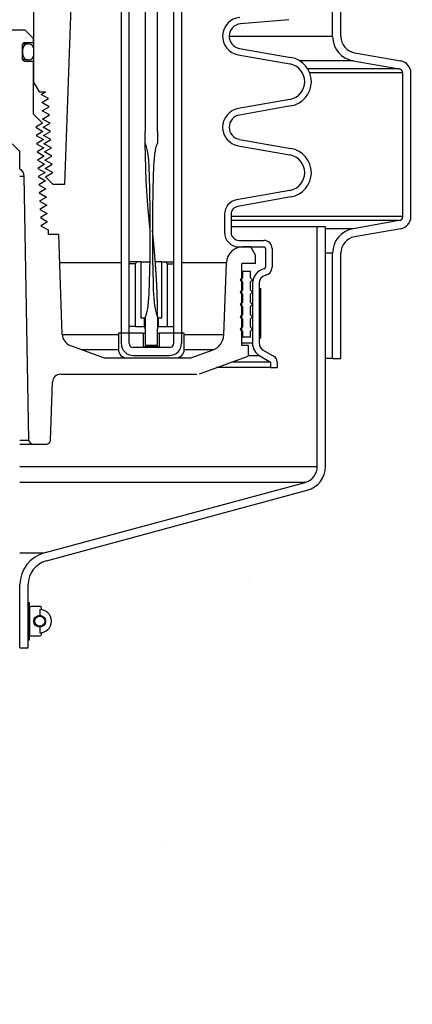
# Model space of a CAD drawing. Extents: x -285 to 5863, y 308 to 3178.
# Tile 304 of 622: x 1638 to 1644, y 955 to 970. Entities that reach past the tile are written whole.
import ezdxf

# ---------------------------------------------------------------- set-up
doc = ezdxf.new("R2010")
doc.units = 0
doc.header["$MEASUREMENT"] = 0
doc.header["$PDSIZE"] = 1
doc.layers.get('DEFPOINTS').update_dxf_attribs({"linetype": 'CONTINUOUS'})
for name, color, linetype in [('DIM', 3, 'CONTINUOUS'), ('PEAGRAVEL-HATCH', 3, 'CONTINUOUS'), ('SPILL-BUCKET', 1, 'CONTINUOUS')]:
    doc.layers.add(name, color=color, linetype=linetype)
doc.styles.add('SIMPLEX', font='simplex')
doc.dimstyles.new('DIM64', dxfattribs={"dimscale": 64, "dimtxt": 0.09375, "dimasz": 0.09375, "dimexe": 0.0625, "dimexo": 0.0625, "dimgap": 0.046875, "dimtad": 1, "dimdec": 4, "dimzin": 3, "dimdsep": 46, "dimlunit": 4, "dimtxsty": 'SIMPLEX', "dimcen": 0, "dimclrd": 256, "dimclre": 256, "dimclrt": 256, "dimadec": 0, "dimazin": 0, "dimtfac": 1, "dimtdec": 4, "dimtmove": 0, "dimatfit": 3, "dimfxl": 1, "dimfrac": 2, "dimtolj": 1, "dimtzin": 0, "dimarcsym": 0})

# ---------------------------------------------------------------- blocks, each defined once
blk = doc.blocks.new('*D13')
at = {"layer": 'DEFPOINTS', "color": 0, "transparency": 16777216}
for p in [(1368.547, 978.296), (2031.773, 978.015), (1368.547, 700.523)]:
    blk.add_point(p, dxfattribs=at)
at = {"layer": 'DIM', "lineweight": -2, "transparency": 16777216}
for p, q in [((1368.547, 974.296), (1368.547, 696.523)), ((2031.773, 974.015), (2031.773, 696.523)), ((2025.773, 700.523), (1374.547, 700.523))]:
    blk.add_line(p, q, dxfattribs=at)
at = {"layer": 'DIM', "transparency": 16777216}
for points in [[(1374.547, 701.523), (1374.547, 699.523), (1368.547, 700.523)], [(2025.773, 701.523), (2025.773, 699.523), (2031.773, 700.523)]]:
    blk.add_solid(points, dxfattribs=at)
at = {"layer": 'DIM', "transparency": 16777216, "insert": (1700.16, 708.095), "char_height": 6, "attachment_point": 5, "style": 'SIMPLEX'}
blk.add_mtext('\\A1;55\'-3 1/4" (F.V. TANK SLAB)', dxfattribs=at)

msp = doc.modelspace()

# ---------------------------------------------------------------- hatches: boundary and pattern name
at = {"layer": 'PEAGRAVEL-HATCH'}
h = msp.add_hatch(dxfattribs=at)
h.set_pattern_fill('AR-SAND', color=256, scale=7.5, style=0)
h.set_pattern_definition([(37.5, (626.813, 31.247), (-0.47245, 14.45118), [0, -11.4, 0, -12.75, 0, -12.1875]), (7.5, (626.813, 31.247), (13.27333, 21.1661), [0, -6.15, 0, -10.275, 0, -3.9375]), (327.5, (617.588, 31.247), (23.35606, 0.04244), [0, -3.75, 0, -13.5, 0, -17.625]), (317.5, (617.588, 31.247), (22.54595, 6.58257), [0, -1.875, 0, -8.85, 0, -10.125])])
h.paths.add_polyline_path([(1702.93752, 968.36731), (1701.6804, 969.62443), (1703.21532, 971.25629), (1703.21532, 973.7036), (1701.35482, 973.7036), (1701.35343, 978.29596), (1643.91489, 978.29596), (1643.91489, 967.14591), (1642.90804, 966.95192), (1642.84093, 965.18198), (1642.6125, 965.18198), (1642.58773, 963.3542), (1638.1759, 961.99078), (1638.09573, 960.77814), (1637.86757, 960.77817), (1637.86475, 935.26576), (1700.21532, 935.26576), (1703.21532, 938.26576)])
h.paths.add_polyline_path([(1708.40164, 930.05404), (1708.40164, 935.93084), (1706.45561, 937.39111), (1705.71569, 939.70884), (1705.71569, 973.7036), (1704.21532, 973.7036), (1704.21532, 938.26576), (1703.04375, 935.43733), (1700.21532, 934.26576), (1637.86828, 934.26576), (1637.86828, 923.08613), (1638.55765, 923.08613), (1638.19641, 917.24243), (1638.89275, 915.87407), (1640.36828, 915.52328), (1641.36828, 917.52328), (1646.02434, 918.21114), (1647.36828, 915.52328), (1656.86828, 915.52328), (1657.86828, 917.52328), (1662.86828, 917.52328), (1663.86828, 915.52328), (1673.36828, 915.52328), (1674.36828, 917.52328), (1679.36828, 917.52328), (1680.36828, 915.52328), (1699.11828, 915.52328), (1700.11828, 917.52328), (1701.08023, 917.52328), (1701.08023, 923.05328), (1702.83758, 927.29592), (1707.50244, 929.05404)])

# ---------------------------------------------------------------- linework, layer by layer
at = {"layer": 'SPILL-BUCKET', "color": 8, "linetype": 'Continuous'}
for p, q in [((1639.87578, 976.07991), (1639.87517, 967.83555)), ((1640.06315, 967.83555), (1640.06315, 976.07991)), ((1639.87457, 967.72777), (1639.87498, 967.77492)), ((1639.87498, 967.77492), (1639.87512, 967.80524)), ((1639.87512, 967.80524), (1639.87517, 967.83555)), ((1640.06251, 967.83555), (1640.06315, 967.83555)), ((1640.06251, 967.83555), (1640.06252, 967.82726)), ((1640.06252, 967.82726), (1640.06254, 967.81898)), ((1640.06254, 967.81898), (1640.06261, 967.80241)), ((1640.06261, 967.80241), (1640.06273, 967.78584)), ((1640.06273, 967.78584), (1640.06286, 967.76927)), ((1640.06286, 967.76927), (1640.06301, 967.7527)), ((1640.06301, 967.7527), (1640.06312, 967.73613)), ((1639.87347, 967.65705), (1639.87369, 967.66883)), ((1639.89564, 967.60227), (1639.87347, 967.65705)), ((1639.89012, 967.08606), (1639.87364, 967.65662)), ((1639.87369, 967.66883), (1639.8739, 967.68062)), ((1639.8739, 967.68062), (1639.87457, 967.72777)), ((1639.9098, 967.54491), (1639.89564, 967.60227)), ((1640.0397, 967.60769), (1640.03415, 967.58609)), ((1640.04645, 967.62896), (1640.0397, 967.60769)), ((1640.05058, 967.63932), (1640.04645, 967.62896)), ((1640.05503, 967.64957), (1640.05058, 967.63932)), ((1640.05704, 967.65478), (1640.05503, 967.64957)), ((1640.05909, 967.65998), (1640.05704, 967.65478)), ((1640.06088, 967.66193), (1640.05909, 967.65998)), ((1640.06294, 967.66368), (1640.06088, 967.66193)), ((1640.06394, 967.66618), (1640.06294, 967.66368)), ((1640.06312, 967.73613), (1640.06326, 967.71956)), ((1640.06326, 967.71956), (1640.06423, 967.69425)), ((1640.06418, 967.66896), (1640.06394, 967.66618)), ((1640.06423, 967.69425), (1640.06418, 967.66896)), ((1639.91921, 967.48659), (1639.9098, 967.54491)), ((1639.92902, 967.39892), (1639.91921, 967.48659)), ((1640.01869, 967.49855), (1640.00939, 967.41003)), ((1640.0253, 967.54253), (1640.01869, 967.49855)), ((1640.03415, 967.58609), (1640.0253, 967.54253)), ((1639.93537, 967.31085), (1639.92902, 967.39892)), ((1639.94292, 967.13425), (1639.93537, 967.31085)), ((1640.00332, 967.32118), (1639.99525, 967.14332)), ((1640.00939, 967.41003), (1640.00332, 967.32118)), ((1639.99525, 967.14332), (1639.99047, 966.96531)), ((1639.91683, 966.71132), (1639.89012, 967.08606)), ((1639.94659, 966.95748), (1639.94292, 967.13425)), ((1639.95065, 966.6039), (1639.94659, 966.95748)), ((1639.99047, 966.96531), (1639.9866, 966.60918)), ((1639.95136, 966.33658), (1639.91683, 966.71132)), ((1639.95115, 966.25031), (1639.95065, 966.6039)), ((1639.9866, 966.60918), (1639.98613, 966.25301)), ((1639.94995, 965.8967), (1639.95115, 966.25031)), ((1639.95143, 966.33588), (1639.95136, 966.33658)), ((1639.98613, 966.25301), (1639.98773, 965.89685)), ((1639.98635, 966.3382), (1639.98634, 966.33822)), ((1639.98635, 966.33811), (1639.98635, 966.3382)), ((1639.98636, 966.33798), (1639.98635, 966.33811)), ((1639.98636, 966.33779), (1639.98636, 966.33798)), ((1639.98638, 966.33754), (1639.98636, 966.33779)), ((1639.98639, 966.33732), (1639.98638, 966.33754)), ((1639.9864, 966.33706), (1639.98639, 966.33732)), ((1639.98641, 966.33676), (1639.9864, 966.33706)), ((1639.98643, 966.33644), (1639.98641, 966.33676)), ((1639.98645, 966.33609), (1639.98643, 966.33644)), ((1639.98647, 966.33569), (1639.98645, 966.33609)), ((1639.98649, 966.33531), (1639.98647, 966.33569)), ((1639.98651, 966.33487), (1639.98649, 966.33531)), ((1639.98654, 966.33438), (1639.98651, 966.33487)), ((1639.98657, 966.33383), (1639.98654, 966.33438)), ((1639.98659, 966.33354), (1639.98657, 966.33383)), ((1639.98661, 966.33324), (1639.98659, 966.33354)), ((1639.98663, 966.33295), (1639.98661, 966.33324)), ((1639.98673, 966.3321), (1639.98662, 966.33299)), ((1639.98674, 966.33175), (1639.98663, 966.33296)), ((1639.98664, 966.33265), (1639.98663, 966.33295)), ((1639.98666, 966.33234), (1639.98664, 966.33265)), ((1639.98668, 966.33204), (1639.98666, 966.33234)), ((1639.9867, 966.33174), (1639.98668, 966.33204)), ((1639.98672, 966.3315), (1639.9867, 966.33174)), ((1639.98673, 966.33133), (1639.98672, 966.3315)), ((1639.98684, 966.33115), (1639.98673, 966.3321)), ((1639.98673, 966.33124), (1639.98673, 966.33133)), ((1639.98683, 966.33079), (1639.98674, 966.33175)), ((1639.98692, 966.32983), (1639.98683, 966.33079)), ((1639.98694, 966.33019), (1639.98684, 966.33115)), ((1639.98699, 966.32912), (1639.98692, 966.32983)), ((1639.98707, 966.32899), (1639.98694, 966.33019)), ((1639.98706, 966.32843), (1639.98699, 966.32912)), ((1639.98712, 966.32784), (1639.98706, 966.32843)), ((1639.9872, 966.32778), (1639.98707, 966.32899)), ((1639.98718, 966.32727), (1639.98712, 966.32784)), ((1639.98724, 966.3267), (1639.98718, 966.32727)), ((1639.98736, 966.32631), (1639.9872, 966.32778)), ((1639.98729, 966.32614), (1639.98724, 966.3267)), ((1639.98733, 966.32577), (1639.98729, 966.32614)), ((1639.98737, 966.32541), (1639.98733, 966.32577)), ((1639.98751, 966.32485), (1639.98736, 966.32631)), ((1639.98738, 966.32527), (1639.98737, 966.32541)), ((1639.9874, 966.32515), (1639.98738, 966.32527)), ((1639.9874, 966.32511), (1639.9874, 966.32515)), ((1639.98741, 966.32507), (1639.9874, 966.32511)), ((1639.98741, 966.32504), (1639.98741, 966.32507)), ((1639.98769, 966.32309), (1639.98751, 966.32485)), ((1639.98786, 966.32133), (1639.98769, 966.32309)), ((1639.98806, 966.3193), (1639.98786, 966.32133)), ((1639.98826, 966.31727), (1639.98806, 966.3193)), ((1639.98848, 966.31499), (1639.98826, 966.31727)), ((1639.9887, 966.31271), (1639.98848, 966.31499)), ((1639.98893, 966.31041), (1639.9887, 966.31271)), ((1639.98915, 966.30811), (1639.98893, 966.31041)), ((1639.98969, 966.3025), (1639.98915, 966.30811)), ((1639.99023, 966.29688), (1639.98969, 966.3025)), ((1639.99074, 966.29159), (1639.99023, 966.29688)), ((1639.99125, 966.2863), (1639.99074, 966.29159)), ((1639.99168, 966.28178), (1639.99125, 966.2863)), ((1639.99211, 966.27726), (1639.99168, 966.28178)), ((1639.99252, 966.27301), (1639.99211, 966.27726)), ((1639.99292, 966.26876), (1639.99252, 966.27301)), ((1639.9933, 966.26478), (1639.99292, 966.26876)), ((1639.99368, 966.26081), (1639.9933, 966.26478)), ((1639.99403, 966.2571), (1639.99368, 966.26081)), ((1639.99439, 966.2534), (1639.99403, 966.2571)), ((1639.99471, 966.24997), (1639.99439, 966.2534)), ((1639.99504, 966.24654), (1639.99471, 966.24997)), ((1639.9952, 966.24477), (1639.99504, 966.24654)), ((1639.99537, 966.243), (1639.9952, 966.24477)), ((1639.99553, 966.24131), (1639.99537, 966.243)), ((1639.99569, 966.23962), (1639.99553, 966.24131)), ((1639.99584, 966.23808), (1639.99569, 966.23962)), ((1639.99598, 966.23654), (1639.99584, 966.23808)), ((1639.99611, 966.23521), (1639.99598, 966.23654)), ((1639.99623, 966.23387), (1639.99611, 966.23521)), ((1639.99634, 966.23273), (1639.99623, 966.23387)), ((1639.99645, 966.23159), (1639.99634, 966.23273)), ((1639.99653, 966.23066), (1639.99645, 966.23159)), ((1639.99662, 966.22973), (1639.99653, 966.23066)), ((1639.99669, 966.22902), (1639.99662, 966.22973)), ((1639.99676, 966.22831), (1639.99669, 966.22902)), ((1639.9968, 966.22781), (1639.99676, 966.22831)), ((1639.99685, 966.22731), (1639.9968, 966.22781)), ((1639.9969, 966.22675), (1639.99685, 966.22731)), ((1639.99696, 966.22618), (1639.9969, 966.22675)), ((1639.99704, 966.2253), (1639.99696, 966.22618)), ((1639.99712, 966.22443), (1639.99704, 966.2253)), ((1639.99723, 966.22323), (1639.99712, 966.22443)), ((1639.99735, 966.22204), (1639.99723, 966.22323)), ((1639.99748, 966.22064), (1639.99735, 966.22204)), ((1639.99761, 966.21923), (1639.99748, 966.22064)), ((1639.99774, 966.21784), (1639.99761, 966.21923)), ((1639.99787, 966.21646), (1639.99774, 966.21784)), ((1639.998, 966.21509), (1639.99787, 966.21646)), ((1639.99813, 966.21372), (1639.998, 966.21509)), ((1639.99852, 966.20953), (1639.99813, 966.21372)), ((1639.99891, 966.20533), (1639.99852, 966.20953)), ((1639.99928, 966.20137), (1639.99891, 966.20533)), ((1639.99965, 966.19741), (1639.99928, 966.20137)), ((1639.99992, 966.19445), (1639.99965, 966.19741)), ((1640.0002, 966.19148), (1639.99992, 966.19445)), ((1640.00049, 966.18831), (1640.0002, 966.19148)), ((1640.00079, 966.18513), (1640.00049, 966.18831)), ((1640.0011, 966.18173), (1640.00079, 966.18513)), ((1640.00142, 966.17834), (1640.0011, 966.18173)), ((1640.00175, 966.17472), (1640.00142, 966.17834)), ((1640.00208, 966.1711), (1640.00175, 966.17472)), ((1640.00244, 966.16727), (1640.00208, 966.1711)), ((1640.00279, 966.16343), (1640.00244, 966.16727)), ((1640.00324, 966.15854), (1640.00279, 966.16343)), ((1640.00369, 966.15364), (1640.00324, 966.15854)), ((1640.00416, 966.14843), (1640.00369, 966.15364)), ((1640.00464, 966.14322), (1640.00416, 966.14843)), ((1640.00514, 966.1377), (1640.00464, 966.14322)), ((1640.00564, 966.13217), (1640.00514, 966.1377)), ((1640.00617, 966.12633), (1640.00564, 966.13217)), ((1640.0067, 966.12048), (1640.00617, 966.12633)), ((1640.00725, 966.11432), (1640.0067, 966.12048)), ((1640.0078, 966.10816), (1640.00725, 966.11432)), ((1640.00833, 966.10229), (1640.0078, 966.10816)), ((1640.00885, 966.09641), (1640.00833, 966.10229)), ((1640.00939, 966.09038), (1640.00885, 966.09641)), ((1640.00992, 966.08436), (1640.00939, 966.09038)), ((1640.01044, 966.07852), (1640.00992, 966.08436)), ((1640.01095, 966.07267), (1640.01044, 966.07852)), ((1640.01145, 966.06703), (1640.01095, 966.07267)), ((1640.01194, 966.06139), (1640.01145, 966.06703)), ((1640.01242, 966.05595), (1640.01194, 966.06139)), ((1640.01289, 966.0505), (1640.01242, 966.05595)), ((1640.01335, 966.04526), (1640.01289, 966.0505)), ((1640.0138, 966.04002), (1640.01335, 966.04526)), ((1640.01424, 966.03498), (1640.0138, 966.04002)), ((1640.01467, 966.02994), (1640.01424, 966.03498)), ((1640.01525, 966.02322), (1640.01467, 966.02994)), ((1640.01582, 966.0165), (1640.01525, 966.02322)), ((1640.01635, 966.01017), (1640.01582, 966.0165)), ((1640.01689, 966.00384), (1640.01635, 966.01017)), ((1640.01739, 965.99791), (1640.01689, 966.00384)), ((1640.01789, 965.99198), (1640.01739, 965.99791)), ((1640.01835, 965.98644), (1640.01789, 965.99198)), ((1640.01881, 965.9809), (1640.01835, 965.98644)), ((1640.01924, 965.97575), (1640.01881, 965.9809)), ((1640.01967, 965.9706), (1640.01924, 965.97575)), ((1640.01995, 965.96724), (1640.01967, 965.9706)), ((1640.02022, 965.96387), (1640.01995, 965.96724)), ((1640.0205, 965.96055), (1640.02022, 965.96387)), ((1640.02077, 965.95724), (1640.0205, 965.96055)), ((1640.02105, 965.95374), (1640.02077, 965.95724)), ((1640.02134, 965.95024), (1640.02105, 965.95374)), ((1640.02164, 965.94656), (1640.02134, 965.95024)), ((1640.02194, 965.94287), (1640.02164, 965.94656)), ((1640.02234, 965.93791), (1640.02194, 965.94287)), ((1639.94282, 965.54322), (1639.94995, 965.8967)), ((1639.98773, 965.89685), (1639.99493, 965.54078)), ((1640.02274, 965.93294), (1640.02234, 965.93791)), ((1640.02316, 965.92768), (1640.02274, 965.93294)), ((1640.02358, 965.92241), (1640.02316, 965.92768)), ((1640.02403, 965.91683), (1640.02358, 965.92241)), ((1640.02447, 965.91126), (1640.02403, 965.91683)), ((1640.02494, 965.90538), (1640.02447, 965.91126)), ((1640.0254, 965.8995), (1640.02494, 965.90538)), ((1640.02585, 965.89373), (1640.0254, 965.8995)), ((1640.0263, 965.88795), (1640.02585, 965.89373)), ((1640.02678, 965.88191), (1640.0263, 965.88795)), ((1640.02724, 965.87587), (1640.02678, 965.88191)), ((1640.02773, 965.86956), (1640.02724, 965.87587)), ((1640.02822, 965.86325), (1640.02773, 965.86956)), ((1640.02872, 965.85668), (1640.02822, 965.86325)), ((1640.02922, 965.8501), (1640.02872, 965.85668)), ((1640.02974, 965.84326), (1640.02922, 965.8501)), ((1640.03026, 965.83642), (1640.02974, 965.84326)), ((1640.03079, 965.82933), (1640.03026, 965.83642)), ((1640.03132, 965.82223), (1640.03079, 965.82933)), ((1640.03189, 965.81468), (1640.03132, 965.82223)), ((1640.03245, 965.80713), (1640.03189, 965.81468)), ((1640.03298, 965.79994), (1640.03245, 965.80713)), ((1640.03351, 965.79276), (1640.03298, 965.79994)), ((1640.03401, 965.78594), (1640.03351, 965.79276)), ((1640.0345, 965.77912), (1640.03401, 965.78594)), ((1640.03497, 965.77267), (1640.0345, 965.77912)), ((1640.03544, 965.76622), (1640.03497, 965.77267)), ((1640.03587, 965.76014), (1640.03544, 965.76622)), ((1640.03631, 965.75406), (1640.03587, 965.76014)), ((1640.03672, 965.74835), (1640.03631, 965.75406)), ((1640.03713, 965.74264), (1640.03672, 965.74835)), ((1640.0375, 965.73729), (1640.03713, 965.74264)), ((1640.03788, 965.73195), (1640.0375, 965.73729)), ((1640.0381, 965.72884), (1640.03788, 965.73195)), ((1640.03832, 965.72573), (1640.0381, 965.72884)), ((1640.03853, 965.72276), (1640.03832, 965.72573)), ((1640.03873, 965.71979), (1640.03853, 965.72276)), ((1640.03893, 965.71696), (1640.03873, 965.71979)), ((1640.03912, 965.71413), (1640.03893, 965.71696)), ((1640.03931, 965.71145), (1640.03912, 965.71413)), ((1640.0395, 965.70876), (1640.03931, 965.71145)), ((1640.03966, 965.7063), (1640.0395, 965.70876)), ((1640.03983, 965.70384), (1640.03966, 965.7063)), ((1640.03998, 965.70179), (1640.03983, 965.70384)), ((1640.04012, 965.69973), (1640.03998, 965.70179)), ((1640.04024, 965.69791), (1640.04012, 965.69973)), ((1640.04037, 965.69608), (1640.04024, 965.69791)), ((1640.04047, 965.69449), (1640.04037, 965.69608)), ((1640.04058, 965.6929), (1640.04047, 965.69449)), ((1640.04065, 965.69188), (1640.04058, 965.6929)), ((1640.04072, 965.69087), (1640.04065, 965.69188)), ((1640.04076, 965.69026), (1640.04072, 965.69087)), ((1640.0408, 965.68966), (1640.04076, 965.69026)), ((1640.04084, 965.68914), (1640.0408, 965.68966)), ((1640.04087, 965.68863), (1640.04084, 965.68914)), ((1640.04092, 965.68789), (1640.04087, 965.68863)), ((1640.04097, 965.68716), (1640.04092, 965.68789)), ((1640.04103, 965.68621), (1640.04097, 965.68716)), ((1640.0411, 965.68526), (1640.04103, 965.68621)), ((1640.0412, 965.68374), (1640.0411, 965.68526)), ((1640.0413, 965.68221), (1640.0412, 965.68374)), ((1640.04143, 965.68033), (1640.0413, 965.68221)), ((1640.04156, 965.67845), (1640.04143, 965.68033)), ((1640.04171, 965.67621), (1640.04156, 965.67845)), ((1640.04185, 965.67397), (1640.04171, 965.67621)), ((1640.04202, 965.67138), (1640.04185, 965.67397)), ((1640.0422, 965.6688), (1640.04202, 965.67138)), ((1640.04239, 965.66585), (1640.0422, 965.6688)), ((1640.04258, 965.66291), (1640.04239, 965.66585)), ((1640.0428, 965.65962), (1640.04258, 965.66291)), ((1640.04302, 965.65632), (1640.0428, 965.65962)), ((1640.04325, 965.65267), (1640.04302, 965.65632)), ((1640.04349, 965.64902), (1640.04325, 965.65267)), ((1640.04374, 965.6451), (1640.04349, 965.64902)), ((1640.04399, 965.64118), (1640.04374, 965.6451)), ((1639.93518, 965.36658), (1639.94282, 965.54322)), ((1639.99493, 965.54078), (1639.99904, 965.4221)), ((1640.04426, 965.63692), (1640.04399, 965.64118)), ((1640.04453, 965.63266), (1640.04426, 965.63692)), ((1640.04482, 965.62811), (1640.04453, 965.63266)), ((1640.0451, 965.62356), (1640.04482, 965.62811)), ((1640.04538, 965.61905), (1640.0451, 965.62356)), ((1640.04566, 965.61455), (1640.04538, 965.61905)), ((1640.04611, 965.60711), (1640.04566, 965.61455)), ((1640.04656, 965.59967), (1640.04611, 965.60711)), ((1640.04699, 965.5925), (1640.04656, 965.59967)), ((1640.04741, 965.58533), (1640.04699, 965.5925)), ((1640.04781, 965.57843), (1640.04741, 965.58533)), ((1640.04821, 965.57153), (1640.04781, 965.57843)), ((1640.04865, 965.56373), (1640.04821, 965.57153)), ((1640.04909, 965.55593), (1640.04865, 965.56373)), ((1640.0495, 965.5485), (1640.04909, 965.55593)), ((1640.0499, 965.54107), (1640.0495, 965.5485)), ((1640.05028, 965.53402), (1640.0499, 965.54107)), ((1640.05065, 965.52696), (1640.05028, 965.53402)), ((1640.051, 965.52028), (1640.05065, 965.52696)), ((1640.05134, 965.51361), (1640.051, 965.52028)), ((1640.05166, 965.5073), (1640.05134, 965.51361)), ((1640.05197, 965.501), (1640.05166, 965.5073)), ((1640.0522, 965.49626), (1640.05197, 965.501)), ((1640.05243, 965.49151), (1640.0522, 965.49626)), ((1639.92054, 965.19052), (1639.93518, 965.36658)), ((1639.99904, 965.4221), (1640.00613, 965.30363)), ((1640.05265, 965.48696), (1640.05243, 965.49151)), ((1640.05287, 965.48242), (1640.05265, 965.48696)), ((1640.05309, 965.4778), (1640.05287, 965.48242)), ((1640.0533, 965.47319), (1640.05309, 965.4778)), ((1640.05352, 965.46843), (1640.0533, 965.47319)), ((1640.05373, 965.46368), (1640.05352, 965.46843)), ((1640.05395, 965.45881), (1640.05373, 965.46368)), ((1640.05417, 965.45393), (1640.05395, 965.45881)), ((1640.05439, 965.44891), (1640.05417, 965.45393)), ((1640.05461, 965.4439), (1640.05439, 965.44891)), ((1640.05483, 965.43876), (1640.05461, 965.4439)), ((1640.05504, 965.43362), (1640.05483, 965.43876)), ((1640.05526, 965.42834), (1640.05504, 965.43362)), ((1640.05548, 965.42307), (1640.05526, 965.42834)), ((1640.05569, 965.41766), (1640.05548, 965.42307)), ((1640.05591, 965.41226), (1640.05569, 965.41766)), ((1640.05612, 965.40672), (1640.05591, 965.41226)), ((1640.05633, 965.40118), (1640.05612, 965.40672)), ((1640.05654, 965.39559), (1640.05633, 965.40118)), ((1640.05675, 965.39), (1640.05654, 965.39559)), ((1640.05694, 965.38471), (1640.05675, 965.39)), ((1640.05713, 965.37942), (1640.05694, 965.38471)), ((1640.0573, 965.37447), (1640.05713, 965.37942)), ((1640.05747, 965.36952), (1640.0573, 965.37447)), ((1640.05763, 965.36491), (1640.05747, 965.36952)), ((1640.05778, 965.3603), (1640.05763, 965.36491)), ((1640.05792, 965.35604), (1640.05778, 965.3603)), ((1640.05806, 965.35177), (1640.05792, 965.35604)), ((1640.05819, 965.34785), (1640.05806, 965.35177)), ((1640.05831, 965.34392), (1640.05819, 965.34785)), ((1640.05839, 965.3414), (1640.05831, 965.34392)), ((1640.00613, 965.30363), (1640.01893, 965.1857)), ((1640.05847, 965.33888), (1640.05839, 965.3414)), ((1640.05855, 965.33619), (1640.05847, 965.33888)), ((1640.05863, 965.33351), (1640.05855, 965.33619)), ((1640.05872, 965.33067), (1640.05863, 965.33351)), ((1640.0588, 965.32783), (1640.05872, 965.33067)), ((1640.05884, 965.32642), (1640.0588, 965.32783)), ((1640.05889, 965.32501), (1640.05884, 965.32642)), ((1640.05892, 965.32365), (1640.05889, 965.32501)), ((1640.05896, 965.3223), (1640.05892, 965.32365)), ((1640.059, 965.32108), (1640.05896, 965.3223)), ((1640.05904, 965.31985), (1640.059, 965.32108)), ((1640.05907, 965.31876), (1640.05904, 965.31985)), ((1640.0591, 965.31767), (1640.05907, 965.31876)), ((1640.05912, 965.31677), (1640.0591, 965.31767)), ((1640.05915, 965.31588), (1640.05912, 965.31677)), ((1640.05917, 965.31528), (1640.05915, 965.31588)), ((1640.05918, 965.31469), (1640.05917, 965.31528)), ((1640.0592, 965.31419), (1640.05918, 965.31469)), ((1640.05921, 965.3137), (1640.0592, 965.31419)), ((1640.05923, 965.3131), (1640.05921, 965.3137)), ((1640.05924, 965.31251), (1640.05923, 965.3131)), ((1640.05929, 965.31104), (1640.05924, 965.31251)), ((1640.05933, 965.30957), (1640.05929, 965.31104)), ((1640.05938, 965.30771), (1640.05933, 965.30957)), ((1640.05943, 965.30585), (1640.05938, 965.30771)), ((1640.05949, 965.30361), (1640.05943, 965.30585)), ((1640.05955, 965.30137), (1640.05949, 965.30361)), ((1640.05962, 965.29874), (1640.05955, 965.30137)), ((1640.05969, 965.29611), (1640.05962, 965.29874)), ((1640.05976, 965.29358), (1640.05969, 965.29611)), ((1640.05983, 965.29105), (1640.05976, 965.29358)), ((1640.0599, 965.28825), (1640.05983, 965.29105)), ((1640.05997, 965.28546), (1640.0599, 965.28825)), ((1640.06005, 965.28253), (1640.05997, 965.28546)), ((1640.06012, 965.27961), (1640.06005, 965.28253)), ((1640.0602, 965.27661), (1640.06012, 965.27961)), ((1640.06027, 965.27361), (1640.0602, 965.27661)), ((1640.06035, 965.27053), (1640.06027, 965.27361)), ((1640.06042, 965.26745), (1640.06035, 965.27053)), ((1640.0605, 965.26429), (1640.06042, 965.26745)), ((1640.06057, 965.26113), (1640.0605, 965.26429)), ((1640.06074, 965.25389), (1640.06057, 965.26113)), ((1640.0609, 965.24664), (1640.06074, 965.25389)), ((1640.06107, 965.23902), (1640.0609, 965.24664)), ((1640.06124, 965.23139), (1640.06107, 965.23902)), ((1640.0614, 965.22338), (1640.06124, 965.23139)), ((1640.06157, 965.21537), (1640.0614, 965.22338)), ((1640.06167, 965.21007), (1640.06157, 965.21537)), ((1640.06177, 965.20477), (1640.06167, 965.21007)), ((1640.06188, 965.19932), (1640.06177, 965.20477)), ((1640.06198, 965.19387), (1640.06188, 965.19932)), ((1640.06208, 965.18826), (1640.06198, 965.19387)), ((1639.88036, 965.01864), (1639.89645, 965.05986)), ((1639.89645, 965.05986), (1639.90672, 965.1031)), ((1639.90672, 965.1031), (1639.91462, 965.14669)), ((1639.91462, 965.14669), (1639.92054, 965.19052)), ((1640.01893, 965.1857), (1640.02599, 965.14171)), ((1640.02599, 965.14171), (1640.03521, 965.09813)), ((1640.03521, 965.09813), (1640.04086, 965.07661)), ((1640.04086, 965.07661), (1640.04743, 965.05533)), ((1640.04743, 965.05533), (1640.05119, 965.04481)), ((1640.05119, 965.04481), (1640.05548, 965.03449)), ((1640.06218, 965.18265), (1640.06208, 965.18826)), ((1640.06228, 965.17689), (1640.06218, 965.18265)), ((1640.06238, 965.17112), (1640.06228, 965.17689)), ((1640.06248, 965.16521), (1640.06238, 965.17112)), ((1640.06258, 965.15929), (1640.06248, 965.16521)), ((1640.06267, 965.15338), (1640.06258, 965.15929)), ((1640.06276, 965.14747), (1640.06267, 965.15338)), ((1640.06286, 965.14069), (1640.06276, 965.14747)), ((1640.06295, 965.13391), (1640.06286, 965.14069)), ((1640.06304, 965.12745), (1640.06295, 965.13391)), ((1640.06312, 965.121), (1640.06304, 965.12745)), ((1640.0632, 965.11488), (1640.06312, 965.121)), ((1640.06327, 965.10876), (1640.0632, 965.11488)), ((1640.06334, 965.10297), (1640.06327, 965.10876)), ((1640.0634, 965.09718), (1640.06334, 965.10297)), ((1640.06352, 965.08627), (1640.06346, 965.09173)), ((1640.06357, 965.08084), (1640.06352, 965.08627)), ((1640.06362, 965.07542), (1640.06357, 965.08084)), ((1640.06366, 965.07037), (1640.06362, 965.07542)), ((1640.0637, 965.06531), (1640.06366, 965.07037)), ((1640.06374, 965.06064), (1640.0637, 965.06531)), ((1640.06377, 965.05596), (1640.06374, 965.06064)), ((1640.0638, 965.05165), (1640.06377, 965.05596)), ((1640.06383, 965.04735), (1640.0638, 965.05165)), ((1640.06385, 965.04341), (1640.06383, 965.04735)), ((1639.87367, 964.99771), (1639.87573, 965.00857)), ((1639.87376, 964.98627), (1639.87367, 964.99771)), ((1639.87367, 964.99622), (1639.87367, 964.99579)), ((1639.87367, 964.99579), (1639.87367, 964.99537)), ((1639.87367, 964.99537), (1639.87367, 964.9939)), ((1639.87367, 964.9939), (1639.87367, 964.99244)), ((1639.87367, 964.99244), (1639.87367, 964.99076)), ((1639.87367, 964.99076), (1639.87367, 964.98908)), ((1639.87367, 964.98908), (1639.87367, 964.98718)), ((1639.87367, 964.98718), (1639.87367, 964.98528)), ((1639.87367, 964.98528), (1639.87367, 964.98316)), ((1639.87367, 964.98316), (1639.87367, 964.98104)), ((1639.87367, 964.98104), (1639.87367, 964.97831)), ((1639.87367, 964.97831), (1639.87368, 964.97558)), ((1639.87368, 964.97558), (1639.87368, 964.97251)), ((1639.87368, 964.97251), (1639.87369, 964.96944)), ((1639.87369, 964.96944), (1639.8737, 964.96602)), ((1639.8737, 964.96602), (1639.87371, 964.9626)), ((1639.87371, 964.9626), (1639.87372, 964.95884)), ((1639.87372, 964.95884), (1639.87373, 964.95507)), ((1639.87373, 964.95507), (1639.87375, 964.95096)), ((1639.87375, 964.95096), (1639.87377, 964.94685)), ((1639.87401, 964.97484), (1639.87376, 964.98627)), ((1639.87377, 964.94685), (1639.87378, 964.9424)), ((1639.87378, 964.9424), (1639.87381, 964.93795)), ((1639.87381, 964.93795), (1639.87384, 964.93315)), ((1639.87384, 964.93315), (1639.87387, 964.92835)), ((1639.87387, 964.92835), (1639.8739, 964.92321)), ((1639.8739, 964.92321), (1639.87394, 964.91806)), ((1639.87394, 964.91806), (1639.87399, 964.9123)), ((1639.87399, 964.9123), (1639.87404, 964.90654)), ((1639.87443, 964.95197), (1639.87401, 964.97484)), ((1639.87404, 964.90654), (1639.8741, 964.9004)), ((1639.8741, 964.9004), (1639.87416, 964.89427)), ((1639.87416, 964.89427), (1639.87423, 964.88775)), ((1639.8747, 964.92909), (1639.87443, 964.95197)), ((1639.87507, 964.88335), (1639.8747, 964.92909)), ((1639.87573, 965.00857), (1639.88036, 965.01864)), ((1640.05548, 965.03449), (1640.06075, 965.0244)), ((1640.06075, 965.0244), (1640.0639, 965.01392)), ((1640.06289, 964.92578), (1640.06263, 964.88169)), ((1640.06386, 964.96993), (1640.06289, 964.92578)), ((1640.06387, 965.03948), (1640.06385, 965.04341)), ((1640.0639, 965.01392), (1640.06386, 964.96993)), ((1640.06389, 965.03592), (1640.06387, 965.03948)), ((1640.06391, 965.03236), (1640.06389, 965.03592)), ((1640.06393, 965.02934), (1640.06391, 965.03236)), ((1640.06394, 965.02632), (1640.06393, 965.02934)), ((1640.06395, 965.02361), (1640.06394, 965.02632)), ((1640.06395, 965.02091), (1640.06395, 965.02361)), ((1640.06396, 965.01853), (1640.06395, 965.02091)), ((1640.06395, 965.01134), (1640.06396, 965.01203)), ((1640.06396, 965.01615), (1640.06396, 965.01853)), ((1640.06396, 965.01409), (1640.06396, 965.01615)), ((1640.06396, 965.01203), (1640.06396, 965.01409)), ((1639.87423, 964.88775), (1639.87431, 964.88124)), ((1639.87431, 964.88124), (1639.87439, 964.87434)), ((1639.87449, 964.86745), (1639.87459, 964.86017)), ((1639.87459, 964.86017), (1639.8747, 964.8529)), ((1639.8747, 964.8529), (1639.87482, 964.84525)), ((1639.87482, 964.84525), (1639.87495, 964.8376)), ((1639.87519, 964.8376), (1639.87507, 964.88335)), ((1639.87519, 964.8376), (1639.87517, 964.8376)), ((1639.87517, 964.8376), (1639.87517, 964.58777)), ((1640.06263, 964.88169), (1640.06254, 964.8376)), ((1640.06254, 964.58777), (1640.06254, 964.8376)), ((1639.87517, 964.58777), (1640.06254, 964.58777))]:
    msp.add_line(p, q, dxfattribs=at)
at = {"layer": 'SPILL-BUCKET', "color": 1, "linetype": 'Continuous'}
for p, q in [((1639.50917, 975.92287), (1639.50917, 964.6156)), ((1639.62908, 964.6156), (1639.62908, 975.92287)), ((1640.30862, 964.6156), (1640.30862, 975.92287)), ((1640.42854, 975.92287), (1640.42854, 964.6156)), ((1642.72634, 969.28145), (1642.72634, 970.48529)), ((1642.85126, 969.28145), (1642.85126, 970.48529)), ((1638.65427, 967.03487), (1638.76784, 970.28701)), ((1638.18257, 968.57539), (1638.18257, 969.783)), ((1642.06011, 969.53714), (1641.32408, 969.47275)), ((1638.05116, 969.37677), (1633.19248, 969.37677)), ((1638.17608, 969.25186), (1638.05116, 969.37677)), ((1638.17608, 969.1894), (1638.17608, 969.25186)), ((1638.01244, 969.08772), (1638.01168, 969.08772)), ((1638.01169, 968.93358), (1638.01169, 969.16192)), ((1638.01233, 969.16767), (1638.05684, 969.16767)), ((1638.01269, 969.08772), (1638.01244, 969.08772)), ((1638.01269, 969.00777), (1638.01269, 969.08772)), ((1638.03917, 969.1894), (1638.17608, 969.1894)), ((1638.05684, 969.16767), (1638.08367, 969.16767)), ((1638.08367, 969.16767), (1638.09263, 969.16767)), ((1638.10263, 969.16767), (1638.09263, 969.16767)), ((1638.18257, 969.00777), (1638.18257, 969.08772)), ((1641.30788, 969.10156), (1642.09252, 968.96321)), ((1638.01169, 969.00777), (1638.01244, 969.00777)), ((1638.01244, 969.00777), (1638.01269, 969.00777)), ((1641.29052, 969.00315), (1642.07517, 968.8648)), ((1643.0577, 969.03542), (1643.76132, 968.91135)), ((1638.05681, 968.92783), (1638.01227, 968.92783)), ((1638.03917, 968.9061), (1638.17608, 968.9061)), ((1638.08366, 968.92783), (1638.05681, 968.92783)), ((1638.09263, 968.92783), (1638.08366, 968.92783)), ((1638.09263, 968.92783), (1638.10263, 968.92783)), ((1638.17608, 968.10081), (1638.17608, 968.9061)), ((1643.03601, 968.9124), (1643.73963, 968.78834)), ((1643.79124, 966.54298), (1643.79124, 968.72683)), ((1643.91615, 966.54298), (1643.91615, 968.72683)), ((1638.17609, 968.57539), (1638.18095, 968.57539)), ((1638.18095, 968.57539), (1638.18257, 968.57539)), ((1638.18257, 968.57539), (1638.26064, 968.44016)), ((1638.26064, 968.44016), (1638.36172, 968.44016)), ((1638.29534, 968.40063), (1638.36172, 968.44016)), ((1638.40704, 968.33817), (1638.29534, 968.40063)), ((1638.30195, 968.27571), (1638.40704, 968.33817)), ((1638.41393, 968.21326), (1638.30195, 968.27571)), ((1638.30857, 968.1508), (1638.41393, 968.21326)), ((1642.07517, 968.32352), (1641.29052, 968.18517)), ((1642.09252, 968.22511), (1641.30788, 968.08676)), ((1638.31346, 967.96343), (1638.17608, 968.10081)), ((1638.42081, 968.08834), (1638.30857, 968.1508)), ((1638.31519, 968.02588), (1638.42081, 968.08834)), ((1638.31346, 967.96343), (1638.21185, 967.90097)), ((1638.21185, 967.90097), (1638.32001, 967.83851)), ((1638.42769, 967.96343), (1638.31519, 968.02588)), ((1638.3218, 967.90097), (1638.42769, 967.96343)), ((1638.43458, 967.83851), (1638.3218, 967.90097)), ((1638.32001, 967.83851), (1638.21815, 967.77606)), ((1638.21815, 967.77606), (1638.32656, 967.7136)), ((1638.32842, 967.77606), (1638.43458, 967.83851)), ((1638.44146, 967.7136), (1638.32842, 967.77606)), ((1637.85263, 967.65059), (1637.97337, 967.52986)), ((1638.32656, 967.7136), (1638.22444, 967.65114)), ((1638.22444, 967.65114), (1638.3331, 967.58868)), ((1638.33503, 967.65114), (1638.44146, 967.7136)), ((1638.44834, 967.58868), (1638.33503, 967.65114)), ((1641.29052, 967.61929), (1642.07517, 967.48094)), ((1641.30788, 967.7177), (1642.09252, 967.57935)), ((1637.97022, 967.26493), (1637.97022, 967.52986)), ((1638.3331, 967.58868), (1638.23073, 967.52623)), ((1638.23073, 967.52623), (1638.33965, 967.46377)), ((1638.33965, 967.46377), (1638.23702, 967.40131)), ((1638.34165, 967.52623), (1638.44834, 967.58868)), ((1638.45523, 967.46377), (1638.34165, 967.52623)), ((1638.34826, 967.40131), (1638.45523, 967.46377)), ((1638.23702, 967.40131), (1638.3462, 967.33885)), ((1638.3462, 967.33885), (1638.24331, 967.2764)), ((1638.46211, 967.33885), (1638.34826, 967.40131)), ((1638.35488, 967.2764), (1638.46211, 967.33885)), ((1638.10563, 963.14427), (1638.03558, 967.1573)), ((1638.24331, 967.2764), (1638.35274, 967.21394)), ((1638.35274, 967.21394), (1638.2496, 967.15148)), ((1638.2496, 967.15148), (1638.35929, 967.08902)), ((1638.46899, 967.21394), (1638.35488, 967.2764)), ((1638.358, 967.14946), (1638.46899, 967.21394)), ((1638.358, 967.14946), (1638.40114, 967.10632)), ((1638.35929, 967.08902), (1638.2559, 967.02657)), ((1638.2559, 967.02657), (1638.36584, 966.96411)), ((1638.40114, 967.10632), (1638.47259, 967.03487)), ((1638.47259, 967.03487), (1638.65427, 967.03487)), ((1638.36584, 966.96411), (1638.26219, 966.90165)), ((1638.26219, 966.90165), (1638.37238, 966.8392)), ((1642.07517, 966.93966), (1641.26639, 966.79705)), ((1642.09252, 966.84125), (1641.28375, 966.69864)), ((1638.37238, 966.8392), (1638.26848, 966.77674)), ((1638.26848, 966.77674), (1638.37893, 966.71428)), ((1638.37893, 966.71428), (1638.27477, 966.65182)), ((1638.27477, 966.65182), (1638.38548, 966.58937)), ((1638.38548, 966.58937), (1638.28106, 966.52691)), ((1641.08059, 966.57563), (1641.08059, 966.3057)), ((1641.18052, 966.57563), (1641.18052, 966.3057)), ((1638.28106, 966.52691), (1638.39202, 966.46445)), ((1638.39202, 966.46445), (1638.28736, 966.40199)), ((1638.28736, 966.40199), (1638.39857, 966.33954)), ((1643.73963, 966.48147), (1643.03601, 966.35741)), ((1638.39857, 966.33954), (1638.40142, 966.28509)), ((1638.40142, 966.28509), (1638.40142, 966.26952)), ((1638.56193, 966.26952), (1638.40142, 966.26952)), ((1638.61495, 964.75106), (1638.56193, 966.26952)), ((1643.76132, 966.35846), (1643.0577, 966.23439)), ((1641.30544, 966.18078), (1641.68018, 966.18078)), ((1641.30544, 966.08085), (1641.68018, 966.08085)), ((1641.48315, 966.08085), (1641.35932, 966.08085)), ((1641.55527, 965.95594), (1641.48315, 966.08085)), ((1641.55527, 965.83102), (1641.55527, 965.95594)), ((1641.70516, 966.05587), (1641.70516, 965.77202)), ((1641.8051, 966.05587), (1641.8051, 965.77202)), ((1642.72634, 964.38713), (1642.72634, 965.98836)), ((1642.85126, 964.38713), (1642.85126, 965.98836)), ((1641.07137, 964.74383), (1641.10965, 965.83974)), ((1641.55527, 965.83102), (1641.34441, 965.83102)), ((1641.34441, 964.58187), (1641.34441, 965.83102)), ((1641.5078, 965.52777), (1641.5078, 964.61935)), ((1641.60773, 965.52777), (1641.60773, 964.61935)), ((1639.84394, 964.76925), (1639.46919, 964.76925)), ((1639.46919, 964.76925), (1639.46919, 964.51942)), ((1639.84394, 964.76925), (1639.84394, 964.56626)), ((1640.46851, 964.76925), (1640.09377, 964.76925)), ((1640.09377, 964.56626), (1640.09377, 964.76925)), ((1640.46851, 964.51942), (1640.46851, 964.76925)), ((1638.73813, 964.58153), (1639.25198, 964.3945)), ((1640.24366, 964.55065), (1639.69404, 964.55065)), ((1639.84394, 964.56626), (1640.09377, 964.56626)), ((1640.56844, 964.3945), (1640.90714, 964.51778)), ((1641.44597, 964.58187), (1641.34441, 964.58187)), ((1641.44597, 964.42366), (1641.44597, 964.58187)), ((1641.67019, 964.51117), (1641.83645, 964.41518)), ((1639.25198, 964.3945), (1640.56844, 964.3945)), ((1639.59411, 964.3945), (1640.3436, 964.3945)), ((1639.69404, 964.43073), (1640.24366, 964.43073)), ((1640.70151, 964.15221), (1641.43897, 964.42062)), ((1641.62022, 964.42463), (1641.78323, 964.33051)), ((1641.78323, 964.33051), (1641.78323, 964.2466)), ((1641.88317, 964.33426), (1641.88317, 964.2466)), ((1642.72634, 964.38713), (1642.85126, 964.38713)), ((1641.78323, 964.2466), (1641.88317, 964.2466)), ((1638.43451, 963.14318), (1638.46527, 964.02412)), ((1638.59011, 964.14467), (1640.65879, 964.14467)), ((1638.16807, 963.0829), (1638.37209, 963.0829))]:
    msp.add_line(p, q, dxfattribs=at)
at = {"layer": 'SPILL-BUCKET', "color": 7}
for p, q in [((1642.72634, 969.28145), (1641.1531, 969.28145)), ((1643.03601, 968.9124), (1642.22532, 968.9124)), ((1643.73963, 968.78834), (1642.34796, 968.78834)), ((1643.79124, 968.72683), (1642.37792, 968.72683)), ((1637.97022, 967.1573), (1638.03558, 967.1573)), ((1643.79124, 966.54298), (1641.18052, 966.54298)), ((1643.73963, 966.48148), (1641.18052, 966.48148)), ((1642.49213, 966.38576), (1641.18052, 966.38576)), ((1643.03601, 966.35741), (1642.61704, 966.35741)), ((1642.72634, 965.98836), (1642.61704, 965.98836)), ((1639.50917, 965.83974), (1638.57689, 965.83974)), ((1639.75899, 965.85353), (1639.62908, 965.85353)), ((1639.72902, 965.82355), (1639.62908, 965.82355)), ((1639.72902, 964.8692), (1639.72902, 965.82355)), ((1639.80896, 965.85353), (1639.75899, 965.85353)), ((1639.80896, 965.85353), (1639.80896, 965.00411)), ((1639.80896, 965.85353), (1639.94908, 965.85353)), ((1640.12874, 965.85353), (1640.02896, 965.85353)), ((1640.12874, 965.00411), (1640.12874, 965.85353)), ((1640.12874, 965.85353), (1640.17898, 965.85353)), ((1640.17898, 965.85353), (1640.30862, 965.85353)), ((1640.20869, 965.82355), (1640.20869, 964.8692)), ((1640.20869, 965.82355), (1640.30862, 965.82355)), ((1641.10964, 965.83974), (1640.4285, 965.83974)), ((1639.80896, 965.00411), (1639.85953, 965.00411)), ((1639.85953, 965.00411), (1639.85953, 964.8692)), ((1639.85953, 965.00411), (1639.87368, 965.00411)), ((1640.07818, 965.00411), (1640.06389, 965.00412)), ((1640.07818, 965.00411), (1640.12874, 965.00411)), ((1640.07818, 964.8692), (1640.07818, 965.00411)), ((1639.72902, 964.8692), (1639.62908, 964.8692)), ((1639.72902, 964.8692), (1639.85953, 964.8692)), ((1639.85953, 964.8692), (1639.8751, 964.8692)), ((1640.07818, 964.8692), (1640.0626, 964.86923)), ((1640.07818, 964.8692), (1640.20869, 964.8692)), ((1640.20869, 964.8692), (1640.30862, 964.8692)), ((1639.46919, 964.74383), (1638.6152, 964.74383)), ((1641.07137, 964.74383), (1640.46851, 964.74383)), ((1641.35291, 964.70679), (1641.34441, 964.70679)), ((1641.5078, 964.61935), (1641.34441, 964.61935)), ((1639.46919, 964.51778), (1638.91327, 964.51778)), ((1640.90714, 964.51778), (1640.46851, 964.51778)), ((1641.78323, 964.33051), (1641.1914, 964.33051)), ((1641.62022, 964.42463), (1641.44597, 964.42463)), ((1642.72634, 964.38713), (1642.61704, 964.38713)), ((1641.78323, 964.2466), (1640.96084, 964.2466)), ((1637.97022, 963.14427), (1638.10563, 963.14427)), ((1637.97022, 963.0829), (1638.16807, 963.0829)), ((1637.97022, 962.74227), (1642.49213, 962.74227)), ((1642.30696, 962.50095), (1637.97022, 962.50095)), ((1637.97022, 961.42811), (1638.34055, 961.42811))]:
    msp.add_line(p, q, dxfattribs=at)
at = {"layer": 'SPILL-BUCKET', "linetype": 'Continuous'}
for p, q in [((1642.61704, 966.38576), (1642.49213, 966.38576)), ((1642.49213, 962.74227), (1642.49213, 966.38576)), ((1642.61704, 962.74227), (1642.61704, 966.38576)), ((1638.34056, 961.42812), (1642.30696, 962.50095)), ((1638.37289, 961.30745), (1642.33929, 962.38029)), ((1637.97022, 959.98388), (1637.97022, 960.94548)), ((1638.09513, 959.98388), (1638.09513, 960.94548)), ((1637.97022, 959.98388), (1638.09513, 959.98388))]:
    msp.add_line(p, q, dxfattribs=at)
at = {"layer": 'SPILL-BUCKET', "color": 7, "linetype": 'Continuous'}
for p, q in [((1641.34443, 965.70611), (1641.35079, 965.70611)), ((1641.35079, 965.70611), (1641.35291, 965.70611)), ((1641.35291, 965.70611), (1641.35291, 965.61242)), ((1641.47782, 965.70611), (1641.35291, 965.70611)), ((1641.47782, 965.61242), (1641.47782, 965.70611)), ((1641.35291, 965.61242), (1641.32168, 965.58119)), ((1641.32168, 965.58119), (1641.35291, 965.54996)), ((1641.34443, 965.61242), (1641.35079, 965.61242)), ((1641.34443, 965.54996), (1641.35079, 965.54996)), ((1641.35079, 965.61242), (1641.35291, 965.61242)), ((1641.35079, 965.54996), (1641.35291, 965.54996)), ((1641.35291, 965.54996), (1641.35291, 965.42505)), ((1641.50905, 965.58119), (1641.47782, 965.61242)), ((1641.47782, 965.54996), (1641.50905, 965.58119)), ((1641.47782, 965.42505), (1641.47782, 965.54996)), ((1641.35291, 965.42505), (1641.32168, 965.39382)), ((1641.32168, 965.39382), (1641.35291, 965.36259)), ((1641.34443, 965.42505), (1641.35079, 965.42505)), ((1641.34443, 965.36259), (1641.35079, 965.36259)), ((1641.35079, 965.42505), (1641.35291, 965.42505)), ((1641.35079, 965.36259), (1641.35291, 965.36259)), ((1641.35291, 965.36259), (1641.35291, 965.23768)), ((1641.50905, 965.39382), (1641.47782, 965.42505)), ((1641.47782, 965.36259), (1641.50905, 965.39382)), ((1641.47782, 965.23768), (1641.47782, 965.36259)), ((1641.60773, 965.4489), (1641.60773, 964.69941)), ((1641.60773, 965.4489), (1641.63271, 965.4489)), ((1641.63271, 964.69941), (1641.63271, 965.4489)), ((1641.35291, 965.23768), (1641.32168, 965.20645)), ((1641.32168, 965.20645), (1641.35291, 965.17522)), ((1641.34443, 965.23768), (1641.35079, 965.23768)), ((1641.35079, 965.23768), (1641.35291, 965.23768)), ((1641.50905, 965.20645), (1641.47782, 965.23768)), ((1641.47782, 965.17522), (1641.50905, 965.20645)), ((1641.35291, 965.0503), (1641.32168, 965.01908)), ((1641.34443, 965.17522), (1641.35079, 965.17522)), ((1641.34443, 965.0503), (1641.35079, 965.0503)), ((1641.35079, 965.17522), (1641.35291, 965.17522)), ((1641.35079, 965.0503), (1641.35291, 965.0503)), ((1641.35291, 965.17522), (1641.35291, 965.0503)), ((1641.47782, 965.0503), (1641.47782, 965.17522)), ((1641.50905, 965.01908), (1641.47782, 965.0503)), ((1641.32168, 965.01908), (1641.35291, 964.98785)), ((1641.34443, 964.98785), (1641.35079, 964.98785)), ((1641.35079, 964.98785), (1641.35291, 964.98785)), ((1641.35291, 964.98785), (1641.35291, 964.86293)), ((1641.47782, 964.98785), (1641.50905, 965.01908)), ((1641.47782, 964.86293), (1641.47782, 964.98785)), ((1639.84394, 964.76925), (1639.852, 964.76925)), ((1639.852, 964.76925), (1639.87516, 964.76925)), ((1640.0626, 964.76925), (1640.08571, 964.76925)), ((1640.08571, 964.76925), (1640.09377, 964.76925)), ((1641.35291, 964.86293), (1641.32168, 964.8317)), ((1641.32168, 964.8317), (1641.35291, 964.80048)), ((1641.34443, 964.86293), (1641.35079, 964.86293)), ((1641.34443, 964.80048), (1641.35079, 964.80048)), ((1641.35079, 964.86293), (1641.35291, 964.86293)), ((1641.35079, 964.80048), (1641.35291, 964.80048)), ((1641.35291, 964.80048), (1641.35291, 964.70679)), ((1641.50905, 964.8317), (1641.47782, 964.86293)), ((1641.47782, 964.80048), (1641.50905, 964.8317)), ((1641.47782, 964.70679), (1641.47782, 964.80048)), ((1641.47782, 964.70679), (1641.35291, 964.70679)), ((1641.60773, 964.69941), (1641.63271, 964.69941)), ((1638.09513, 960.1088), (1638.09513, 960.67092)), ((1638.11512, 960.67092), (1638.09513, 960.67092)), ((1638.11512, 960.1088), (1638.11512, 960.67092)), ((1638.11512, 960.58874), (1638.11512, 960.19098)), ((1638.27687, 960.61261), (1638.13899, 960.61261)), ((1638.27104, 960.56806), (1638.27104, 960.47896)), ((1638.30074, 960.57474), (1638.30074, 960.58874)), ((1638.27104, 960.30076), (1638.27104, 960.21166)), ((1638.09513, 960.1088), (1638.11512, 960.1088)), ((1638.13899, 960.16711), (1638.27687, 960.16711)), ((1638.30074, 960.19098), (1638.30074, 960.20498))]:
    msp.add_line(p, q, dxfattribs=at)
for radius in [0.0891, 0.07722]:
    msp.add_circle((1638.27104, 960.38986), radius, dxfattribs=at)
at = {"layer": 'SPILL-BUCKET', "color": 1, "linetype": 'Continuous'}
for centre, radius, start, end in [((1641.34041, 969.28609), 0.2873, 95, 260), ((1641.34041, 969.28609), 0.18737, 95, 260), ((1643.10108, 969.28145), 0.37474, 180, 260), ((1643.10108, 969.28145), 0.24983, 180, 260.000001), ((1638.03917, 969.16192), 0.02748, 90, 180), ((1638.09263, 969.08772), 0.07995, 90, 180), ((1638.10263, 969.08772), 0.07995, 0, 90), ((1638.09263, 969.00777), 0.07995, 180, 270), ((1638.10263, 969.00777), 0.07995, 270, 0), ((1642.02744, 968.59416), 0.37474, 280, 80), ((1638.03917, 968.93358), 0.02748, 180, 270), ((1642.02744, 968.59416), 0.27481, 280, 80), ((1643.72878, 968.72683), 0.06246, 0, 80.000001), ((1643.72878, 968.72683), 0.18737, 0, 80), ((1641.34041, 967.90223), 0.2873, 100, 260), ((1641.34041, 967.90223), 0.18737, 100, 260), ((1642.02744, 967.2103), 0.27481, 280, 80), ((1642.02744, 967.2103), 0.37474, 280, 80), ((1637.91068, 967.15512), 0.12491, 1, 61.535395), ((1641.30544, 966.57563), 0.22485, 100, 180), ((1641.30544, 966.57563), 0.12491, 99.999999, 180), ((1643.72878, 966.54298), 0.06246, 279.999999, 0), ((1643.72878, 966.54298), 0.18737, 280, 0), ((1641.30544, 966.3057), 0.22485, 180, 270), ((1641.30544, 966.3057), 0.12491, 180, 270), ((1643.10108, 965.98836), 0.37474, 100, 180), ((1641.68018, 966.05587), 0.12491, 0, 90), ((1643.10108, 965.98836), 0.24983, 99.999999, 180), ((1641.35932, 965.83102), 0.24983, 90, 178), ((1641.68018, 966.05587), 0.02498, 0, 90), ((1641.73265, 965.52777), 0.22485, 102.122352, 180), ((1641.73265, 965.52777), 0.12491, 102.122352, 180), ((1641.68018, 965.77202), 0.02498, 282.122353, 0), ((1641.68018, 965.77202), 0.12491, 282.122352, 0), ((1638.80221, 964.7576), 0.18737, 182, 250), ((1639.69404, 964.6156), 0.18487, 180, 270), ((1639.69404, 964.6156), 0.06496, 180, 270), ((1640.24366, 964.6156), 0.06496, 270, 0), ((1640.24366, 964.6156), 0.18487, 270, 0), ((1640.8217, 964.75255), 0.24983, 290.000001, 358), ((1641.73265, 964.61935), 0.22485, 180, 240), ((1641.73265, 964.61935), 0.12491, 180, 240), ((1639.59411, 964.51942), 0.12491, 180, 270), ((1640.3436, 964.51942), 0.12491, 270, 0), ((1641.78973, 964.33426), 0.09344, 0, 60.000001), ((1638.59011, 964.01976), 0.12491, 90, 178), ((1638.16807, 963.14536), 0.06246, 181, 270), ((1638.37209, 963.14536), 0.06246, 270, 358)]:
    msp.add_arc(centre, radius, start, end, dxfattribs=at)
at = {"layer": 'SPILL-BUCKET', "color": 7}
for centre, start, end in [((1639.75899, 965.82355), 90, 180), ((1640.17871, 965.82355), 0, 90)]:
    msp.add_arc(centre, 0.02998, start, end, dxfattribs=at)
at = {"layer": 'SPILL-BUCKET', "linetype": 'Continuous'}
for centre, radius, start, end in [((1642.2423, 962.74227), 0.24983, 285, 0), ((1642.2423, 962.74227), 0.37474, 284.999999, 0), ((1638.46988, 960.94548), 0.49966, 105, 180), ((1638.46988, 960.94548), 0.37474, 104.999999, 180)]:
    msp.add_arc(centre, radius, start, end, dxfattribs=at)
at = {"layer": 'SPILL-BUCKET', "color": 7, "linetype": 'Continuous'}
for centre, radius, start, end in [((1638.13899, 960.58874), 0.02387, 89.999959, 179.999959), ((1638.27104, 960.38986), 0.1782, 269.999959, 89.999959), ((1638.27687, 960.58874), 0.02387, 359.999959, 89.999959), ((1638.31188, 960.57474), 0.01114, 179.999959, 257.544166), ((1638.13899, 960.19098), 0.02387, 179.999959, 269.999959), ((1638.27687, 960.19098), 0.02387, 269.999959, 359.999959), ((1638.31188, 960.20498), 0.01114, 102.455752, 179.999959)]:
    msp.add_arc(centre, radius, start, end, dxfattribs=at)

# ---------------------------------------------------------------- dimensions: what is measured, and where the dimension line sits
at = {"layer": 'DIM'}
dim = msp.add_linear_dim(base=(1368.54722, 700.52328), p1=(2031.77254, 978.01471), p2=(1368.54722, 978.29596), angle=180, text='<> (F.V. TANK SLAB)', dimstyle='DIM64', dxfattribs=at)
dim.commit()
dim.dimension.update_dxf_attribs({"geometry": '*D13', "text_midpoint": (1700.15988, 708.09471)})

doc.saveas('drawing.dxf')
